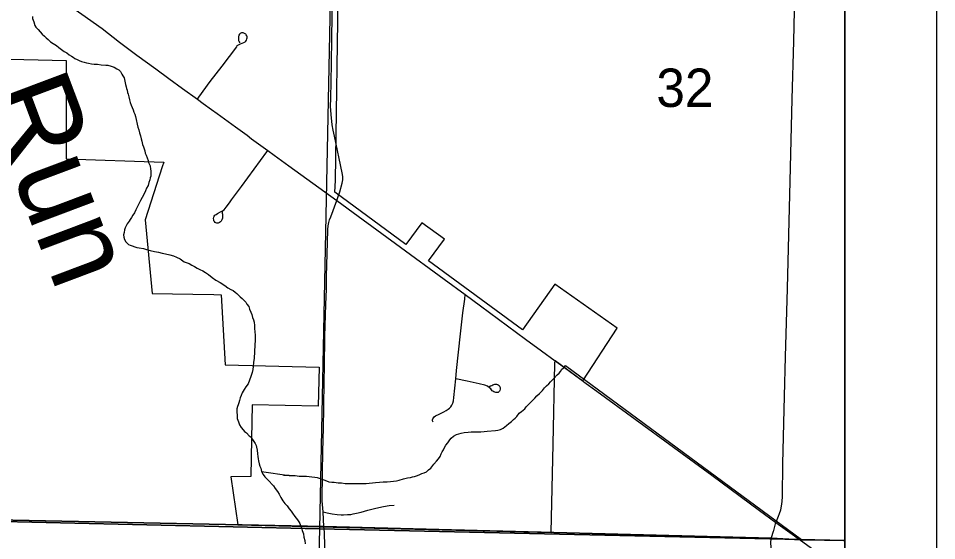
# Model space of a CAD drawing. Extents: x 0 to 34, y 0 to 22.
# Drawn here: x 7.998 to 9, y 16.335 to 16.904 of the extents above; entities that cross this region are included whole.
import ezdxf

# ---------------------------------------------------------------- set-up
doc = ezdxf.new("R2010")
doc.units = 0
for name, color, linetype in [('Default', 7, 'Continuous'), ('GM_X_City_Street', 7, 'Continuous'), ('GM_X_County_Road', 7, 'Continuous'), ('GM_X_Minor_River', 7, 'Continuous'), ('GM_X_Minor_River_Text', 7, 'Continuous'), ('GM_X_Section', 7, 'Continuous'), ('GM_X_Section_Text', 7, 'Continuous'), ('GM_X_Township_Road', 7, 'Continuous'), ('SH_Data', 7, 'Continuous')]:
    doc.layers.add(name, color=color, linetype=linetype)

msp = doc.modelspace()

# ---------------------------------------------------------------- linework, layer by layer
at = {"layer": 'Default'}
for points in [[(8.9, 16.335), (8.9, 17.3411), (8.3472, 17.3547), (8.327, 16.3478)], [(8.9, 15.2832), (8.9, 16.335), (8.327, 16.3478), (8.3007, 15.2901)]]:
    msp.add_lwpolyline(points, close=True, dxfattribs=at)
msp.add_lwpolyline([(7.8354, 16.8636), (8.0507, 16.8584), (8.0507, 16.7513), (8.157, 16.7477), (8.1554, 16.7427), (8.1366, 16.6849), (8.1443, 16.6044), (8.1889, 16.6036), (8.2117, 16.6032), (8.2195, 16.6031), (8.2242, 16.5268), (8.3265, 16.5242), (8.3256, 16.4815), (8.2535, 16.4829), (8.2529, 16.446), (8.2522, 16.405), (8.2303, 16.4046), (8.2379, 16.352), (8.5797, 16.3439), (8.5818, 16.4402), (8.5837, 16.5282), (8.5838, 16.5315), (8.6142, 16.5093), (8.6514, 16.5667), (8.5836, 16.6145), (8.5484, 16.5649), (8.4458, 16.6399), (8.4634, 16.6638), (8.4385, 16.6814), (8.4212, 16.6577), (8.3436, 16.715), (8.3442, 16.7277), (8.3476, 16.9512)], dxfattribs=at)
at = {"layer": 'GM_X_City_Street'}
for points in [[(8.1938, 16.8163), (8.1953, 16.8185), (8.2078, 16.8354), (8.2209, 16.8522), (8.2366, 16.8734), (8.2373, 16.8749), (8.2385, 16.8755), (8.2406, 16.8768), (8.2427, 16.8775), (8.2444, 16.8781), (8.2458, 16.8787), (8.2467, 16.8795), (8.2473, 16.8806), (8.2477, 16.882), (8.2479, 16.8833), (8.2479, 16.8844), (8.2476, 16.8854), (8.2469, 16.8865), (8.2464, 16.8872), (8.2451, 16.888), (8.2436, 16.8886), (8.2419, 16.8885), (8.2405, 16.8879), (8.2396, 16.8872), (8.2388, 16.886), (8.2385, 16.8843), (8.2384, 16.8817), (8.2386, 16.8803), (8.2392, 16.879), (8.2401, 16.8776)], [(8.2208, 16.6935), (8.2208, 16.6927), (8.2209, 16.6919), (8.2211, 16.6909), (8.2212, 16.6896), (8.2213, 16.6882), (8.2211, 16.6866), (8.2205, 16.6849), (8.2198, 16.6834), (8.2188, 16.6824), (8.2178, 16.6817), (8.2164, 16.6812), (8.2151, 16.6811), (8.214, 16.6814), (8.213, 16.682), (8.2123, 16.6828), (8.2118, 16.6835), (8.2115, 16.6847), (8.2113, 16.6861), (8.2116, 16.6876), (8.2121, 16.6886), (8.2129, 16.6897), (8.2141, 16.6907), (8.2157, 16.6917), (8.2191, 16.6934), (8.2213, 16.6945), (8.2229, 16.6957), (8.2252, 16.6985), (8.2289, 16.7034), (8.231, 16.7066), (8.2419, 16.7211), (8.2693, 16.7589), (8.2704, 16.7604)], [(8.4756, 16.5115), (8.4765, 16.5206), (8.4808, 16.5604), (8.4834, 16.5835), (8.4853, 16.5984), (8.4859, 16.6032)], [(8.5116, 16.5026), (8.5134, 16.5036), (8.5149, 16.5042), (8.5161, 16.5047), (8.5171, 16.505), (8.5183, 16.5054), (8.5191, 16.5055), (8.52, 16.5055), (8.5211, 16.5052), (8.5219, 16.5048), (8.5228, 16.5041), (8.5234, 16.5035), (8.5236, 16.5028), (8.5239, 16.5019), (8.524, 16.501), (8.524, 16.5), (8.5237, 16.4987), (8.5232, 16.4978), (8.5226, 16.4972), (8.5217, 16.4966), (8.5206, 16.4964), (8.5194, 16.4964), (8.5182, 16.4967), (8.5171, 16.4971), (8.5161, 16.4978), (8.5153, 16.4984), (8.5146, 16.4993), (8.5139, 16.5004), (8.5125, 16.5017), (8.5103, 16.5032), (8.5072, 16.5043), (8.501, 16.506), (8.4881, 16.5089), (8.4756, 16.5115)]]:
    msp.add_lwpolyline(points, dxfattribs=at)
at = {"layer": 'GM_X_County_Road'}
msp.add_line((8.3318, 16.3499), (8.3308, 16.3663), dxfattribs=at)
for points in [[(8.0456, 16.9248), (8.0897, 16.8932), (8.1089, 16.8784), (8.1278, 16.8643), (8.1484, 16.8492), (8.1625, 16.839), (8.1776, 16.8281), (8.1938, 16.8163)], [(8.1938, 16.8163), (8.2002, 16.8116), (8.2092, 16.805), (8.2153, 16.8007), (8.2274, 16.792), (8.2354, 16.7862), (8.2479, 16.7769), (8.2529, 16.7732), (8.2704, 16.7604)], [(8.2704, 16.7604), (8.2775, 16.7552), (8.2936, 16.7436), (8.3457, 16.7057)], [(8.3308, 16.3663), (8.33, 16.3785), (8.3301, 16.409), (8.3305, 16.432), (8.3311, 16.4581), (8.3315, 16.4799), (8.332, 16.5097), (8.3323, 16.524), (8.3329, 16.5575), (8.3338, 16.5924), (8.3344, 16.6091), (8.3347, 16.6234), (8.3358, 16.6601), (8.336, 16.6742), (8.3364, 16.6781), (8.3371, 16.682), (8.338, 16.6848), (8.3392, 16.6881), (8.3457, 16.7057)], [(8.3457, 16.7057), (8.3691, 16.6888), (8.4151, 16.6548), (8.463, 16.6201), (8.4859, 16.6032)], [(8.4859, 16.6032), (8.5025, 16.5909), (8.5515, 16.5546), (8.569, 16.5418), (8.584, 16.531)], [(8.584, 16.531), (8.5902, 16.5265), (8.6144, 16.5088), (8.6152, 16.5082)], [(8.6152, 16.5082), (8.6293, 16.4979), (8.7548, 16.4062), (8.8069, 16.3678), (8.8248, 16.3546)], [(8.3267, 16.1052), (8.3274, 16.1314), (8.3283, 16.1606), (8.3295, 16.1922), (8.3306, 16.2264), (8.3313, 16.2538), (8.3329, 16.3128), (8.3329, 16.3283), (8.3322, 16.3444), (8.3318, 16.3499)], [(8.8248, 16.3546), (8.84, 16.3438), (8.8516, 16.3353), (8.8725, 16.32)]]:
    msp.add_lwpolyline(points, dxfattribs=at)
at = {"layer": 'GM_X_Minor_River'}
for points in [[(8.0138, 16.9066), (8.0138, 16.9043), (8.0145, 16.9024), (8.0152, 16.9005), (8.0166, 16.8966), (8.0177, 16.8947), (8.0199, 16.8923), (8.0221, 16.8896), (8.0243, 16.8873), (8.0269, 16.8849), (8.0287, 16.8833), (8.031, 16.8814), (8.0336, 16.879), (8.0365, 16.877), (8.0399, 16.875), (8.0425, 16.8727), (8.0455, 16.8703), (8.0484, 16.8683), (8.0514, 16.8667), (8.054, 16.8647), (8.0563, 16.8632), (8.0581, 16.862), (8.06, 16.8608), (8.0626, 16.8595), (8.0649, 16.8583), (8.0675, 16.8575), (8.0701, 16.8567), (8.0728, 16.8558), (8.075, 16.8554), (8.0781, 16.8549), (8.0811, 16.8545), (8.083, 16.8544), (8.0849, 16.8543), (8.0887, 16.8539)], [(8.0887, 16.8539), (8.094, 16.8533), (8.0959, 16.8533), (8.0996, 16.8524), (8.103, 16.8512), (8.106, 16.8495), (8.1079, 16.8484), (8.1097, 16.8464), (8.1112, 16.8437), (8.1126, 16.8418), (8.1137, 16.8394), (8.1147, 16.836), (8.1154, 16.8322), (8.1161, 16.8299), (8.1164, 16.828), (8.1171, 16.826), (8.1174, 16.8237), (8.1181, 16.8218), (8.1188, 16.8188), (8.1198, 16.8157), (8.1205, 16.8126), (8.1216, 16.8099), (8.1226, 16.8072), (8.1237, 16.8045), (8.1244, 16.8022), (8.1255, 16.7999), (8.1261, 16.7973), (8.1268, 16.7942), (8.1282, 16.7892), (8.1288, 16.7858), (8.1299, 16.7827), (8.1306, 16.7796), (8.1316, 16.7762), (8.1323, 16.7731), (8.1333, 16.7704), (8.134, 16.767), (8.1351, 16.7643), (8.1358, 16.762), (8.1365, 16.7601), (8.1368, 16.7574), (8.1378, 16.7551), (8.1399, 16.7493), (8.1403, 16.7474), (8.1421, 16.7436), (8.1427, 16.7401), (8.143, 16.7382), (8.143, 16.7356), (8.1429, 16.7325), (8.1424, 16.7306), (8.142, 16.7284), (8.1408, 16.7253), (8.1399, 16.7223), (8.1383, 16.7193), (8.1371, 16.7163), (8.1354, 16.7122), (8.1335, 16.7092), (8.1318, 16.7058), (8.1298, 16.7021), (8.1282, 16.6987), (8.1266, 16.6957), (8.125, 16.6923), (8.1234, 16.6897), (8.1218, 16.6871), (8.1206, 16.6852), (8.1194, 16.6834), (8.1171, 16.6804), (8.1162, 16.6781), (8.115, 16.6759), (8.1142, 16.674), (8.1137, 16.671), (8.1133, 16.6683), (8.1136, 16.6657), (8.1143, 16.6634), (8.1157, 16.6607), (8.1187, 16.6579), (8.1206, 16.6571), (8.1277, 16.6546), (8.1303, 16.6542), (8.1349, 16.6533), (8.1383, 16.6524), (8.1424, 16.6512), (8.1469, 16.6503), (8.1515, 16.6494), (8.1553, 16.6485), (8.159, 16.6476), (8.1636, 16.6467), (8.1677, 16.6455), (8.1711, 16.6442), (8.1748, 16.6422), (8.1793, 16.6391), (8.1849, 16.637), (8.1875, 16.6354), (8.1905, 16.6338), (8.1935, 16.6322), (8.1965, 16.6306), (8.1995, 16.629), (8.2025, 16.6274), (8.2058, 16.625), (8.2099, 16.6218), (8.214, 16.619), (8.2185, 16.6163)], [(8.2185, 16.6163), (8.2237, 16.6131), (8.2271, 16.6107), (8.2301, 16.6087), (8.2327, 16.6075), (8.2349, 16.6059), (8.2368, 16.6043), (8.2386, 16.6027), (8.2405, 16.6008), (8.2427, 16.5988), (8.2449, 16.5969), (8.2464, 16.5949), (8.2478, 16.5926), (8.2497, 16.5903), (8.2507, 16.5872), (8.2521, 16.5841), (8.2532, 16.5814), (8.2539, 16.5783), (8.2549, 16.5757), (8.2556, 16.573), (8.2559, 16.5695), (8.2562, 16.5661), (8.2565, 16.5627), (8.2567, 16.5589), (8.2566, 16.5536), (8.2564, 16.5482), (8.2556, 16.5338), (8.2551, 16.5293), (8.2546, 16.5247), (8.2541, 16.5217), (8.2533, 16.5183), (8.252, 16.5138), (8.2504, 16.51), (8.2491, 16.5059), (8.2467, 16.5025), (8.2448, 16.4999), (8.2436, 16.498), (8.2424, 16.4962), (8.2415, 16.4932), (8.2403, 16.4905), (8.2395, 16.4879), (8.239, 16.4852), (8.2382, 16.483), (8.2374, 16.4811), (8.2369, 16.4788), (8.2368, 16.4754), (8.2371, 16.4712), (8.237, 16.4682), (8.2384, 16.4643), (8.2398, 16.4613), (8.2416, 16.4582), (8.2435, 16.4558), (8.2453, 16.4539), (8.2472, 16.4523), (8.2501, 16.4492), (8.2524, 16.4476), (8.2538, 16.4453), (8.2553, 16.4429), (8.2567, 16.441), (8.2578, 16.4387), (8.2581, 16.4368), (8.2588, 16.4337), (8.2594, 16.4295), (8.2597, 16.4265), (8.26, 16.4242), (8.2603, 16.4219), (8.261, 16.4188), (8.2617, 16.4161), (8.2628, 16.4138), (8.2638, 16.4104), (8.2656, 16.4069), (8.2674, 16.4046), (8.2704, 16.4011), (8.2767, 16.3948), (8.2785, 16.3917), (8.281, 16.3886), (8.2828, 16.3855), (8.2846, 16.382), (8.2868, 16.3785), (8.289, 16.3754), (8.2916, 16.3727), (8.2938, 16.3696), (8.296, 16.3669), (8.2974, 16.3649), (8.3, 16.3614), (8.3015, 16.3595), (8.3029, 16.3575), (8.3044, 16.3556), (8.3055, 16.3537), (8.3062, 16.3514), (8.3072, 16.349), (8.3079, 16.346), (8.3093, 16.3425), (8.31, 16.3387), (8.311, 16.3352), (8.3113, 16.3314)], [(8.5828, 16.5121), (8.5863, 16.5158), (8.5883, 16.5177), (8.5898, 16.5195), (8.5914, 16.5218), (8.5941, 16.524), (8.5953, 16.5258), (8.5953, 16.5258)], [(8.5953, 16.5258), (8.8527, 16.3362), (8.9, 16.3354)], [(8.2638, 16.4104), (8.2937, 16.4061), (8.2876, 16.4063), (8.2937, 16.4061), (8.2967, 16.406), (8.3005, 16.4059), (8.3047, 16.4054), (8.307, 16.4053), (8.3096, 16.4052), (8.3127, 16.4052), (8.3157, 16.4047), (8.3187, 16.4046), (8.3217, 16.4041), (8.3244, 16.4037), (8.3266, 16.4029), (8.3293, 16.402), (8.3315, 16.4012), (8.3345, 16.4), (8.3372, 16.3991), (8.3402, 16.3987), (8.3429, 16.3986), (8.3451, 16.3985), (8.3474, 16.3981), (8.3508, 16.398), (8.355, 16.3971), (8.3599, 16.3973), (8.3645, 16.3972), (8.3686, 16.3971), (8.3728, 16.3973), (8.3778, 16.3972), (8.388, 16.3984), (8.3922, 16.3987), (8.3964, 16.3989), (8.4006, 16.3992), (8.4044, 16.3995), (8.4078, 16.3997), (8.4109, 16.4), (8.4139, 16.4007), (8.4186, 16.4025), (8.4228, 16.4035), (8.4262, 16.4038), (8.4285, 16.4045), (8.4304, 16.4048), (8.4338, 16.4058), (8.4362, 16.4069), (8.4385, 16.408), (8.4412, 16.409), (8.4435, 16.4101), (8.4458, 16.4123), (8.4485, 16.4141), (8.4517, 16.4182), (8.4544, 16.4216), (8.4568, 16.4242), (8.4584, 16.4268), (8.4596, 16.4294), (8.4608, 16.4316), (8.462, 16.4339), (8.4632, 16.4365), (8.4648, 16.4391), (8.4668, 16.4417), (8.4692, 16.4447), (8.4707, 16.4466), (8.4731, 16.4488), (8.4765, 16.4506), (8.4788, 16.4513), (8.4815, 16.452), (8.4846, 16.453), (8.4892, 16.4533), (8.4922, 16.4535), (8.4956, 16.4535), (8.499, 16.4537), (8.5028, 16.4536), (8.5066, 16.4539), (8.5097, 16.4542), (8.5188, 16.4551), (8.5215, 16.4554), (8.5242, 16.456), (8.5273, 16.4575), (8.5308, 16.4604), (8.5335, 16.4626), (8.5362, 16.4648), (8.5386, 16.467), (8.5405, 16.4685), (8.5421, 16.4703), (8.5448, 16.4741), (8.5472, 16.4759), (8.5507, 16.4788), (8.5522, 16.4807), (8.5554, 16.4836), (8.5573, 16.4859), (8.5593, 16.4877), (8.5616, 16.4903), (8.564, 16.4929), (8.5667, 16.4955), (8.5702, 16.4988), (8.5722, 16.5014), (8.5746, 16.5036), (8.5769, 16.5058), (8.5789, 16.5081), (8.5812, 16.5103), (8.5828, 16.5121)]]:
    msp.add_lwpolyline(points, dxfattribs=at)
at = {"layer": 'GM_X_Section'}
for points in [[(7.4101, 17.3762), (8.3445, 17.3547), (8.3472, 17.3547), (8.327, 16.3478), (7.3849, 16.3697)], [(7.3849, 16.3697), (8.327, 16.3478), (8.3007, 15.2901), (7.3704, 15.3088)]]:
    msp.add_lwpolyline(points, close=True, dxfattribs=at)
at = {"layer": 'GM_X_Township_Road'}
for p, q in [((8.3457, 16.7057), (8.3477, 16.7114)), ((8.3318, 16.3499), (8.3308, 16.3663)), ((8.8214, 16.3431), (8.822, 16.3451))]:
    msp.add_line(p, q, dxfattribs=at)
for points in [[(7.3854, 16.3696), (8.3316, 16.3505), (8.8195, 16.3375), (8.8514, 16.3359), (8.8568, 16.3357), (8.8983, 16.335), (8.9, 16.335), (8.9, 20.9)], [(8.3419, 16.7826), (8.3408, 16.7882), (8.3395, 16.7995), (8.339, 16.8086), (8.3392, 16.8169), (8.3399, 16.8547), (8.3404, 16.8833), (8.3414, 16.9516), (8.3419, 16.9815), (8.3423, 17.0075), (8.3425, 17.0218), (8.3425, 17.0292), (8.3429, 17.0447), (8.3436, 17.0813), (8.3446, 17.1372), (8.3448, 17.1633), (8.3462, 17.2286), (8.3464, 17.2702), (8.3468, 17.3368), (8.3469, 17.3547)], [(8.8248, 16.3546), (8.826, 16.3581), (8.8274, 16.3617), (8.8285, 16.3645), (8.83, 16.3684), (8.8309, 16.3724), (8.8317, 16.3777), (8.8318, 16.3829), (8.8323, 16.4185), (8.8342, 16.4925), (8.8352, 16.5354), (8.8373, 16.61), (8.8403, 16.7268), (8.8426, 16.8163), (8.8442, 16.8797), (8.847, 17.0133), (8.8504, 17.1544), (8.8521, 17.2147), (8.8525, 17.2396), (8.8535, 17.2887), (8.8548, 17.3404)], [(8.3477, 16.7114), (8.349, 16.7153), (8.3518, 16.7246), (8.3524, 16.7282), (8.3523, 16.7318), (8.3518, 16.7359), (8.3431, 16.7761), (8.3419, 16.7826)], [(8.3308, 16.3663), (8.33, 16.3785), (8.3301, 16.409), (8.3305, 16.432), (8.3311, 16.4581), (8.3315, 16.4799), (8.332, 16.5097), (8.3323, 16.524), (8.3329, 16.5575), (8.3338, 16.5924), (8.3344, 16.6091), (8.3347, 16.6234), (8.3358, 16.6601), (8.336, 16.6742), (8.3364, 16.6781), (8.3371, 16.682), (8.338, 16.6848), (8.3392, 16.6881), (8.3457, 16.7057)], [(8.451, 16.4641), (8.4503, 16.4656), (8.4503, 16.4667), (8.4507, 16.4679), (8.4513, 16.4689), (8.4521, 16.4698), (8.4535, 16.4711), (8.4574, 16.473), (8.4624, 16.4754), (8.465, 16.4769), (8.4671, 16.4782), (8.4686, 16.4793), (8.4701, 16.4807), (8.4713, 16.4827), (8.4723, 16.485), (8.473, 16.4874), (8.4735, 16.4911), (8.4756, 16.5115)], [(8.3308, 16.3663), (8.3353, 16.3653), (8.3408, 16.3642), (8.3463, 16.3633), (8.3506, 16.363), (8.353, 16.3631), (8.3574, 16.3633), (8.361, 16.3636), (8.3638, 16.3642), (8.3673, 16.365), (8.3724, 16.3661), (8.3796, 16.368), (8.3884, 16.3703), (8.3969, 16.372), (8.403, 16.3731), (8.4085, 16.3736)], [(8.3267, 16.1052), (8.3274, 16.1314), (8.3283, 16.1606), (8.3295, 16.1922), (8.3306, 16.2264), (8.3313, 16.2538), (8.3329, 16.3128), (8.3329, 16.3283), (8.3322, 16.3444), (8.3318, 16.3499)], [(8.822, 16.3451), (8.8223, 16.3461), (8.8239, 16.3518), (8.8248, 16.3546)], [(8.8179, 15.7343), (8.8197, 15.7909), (8.8198, 15.7949), (8.8205, 15.8357), (8.8218, 15.8869), (8.8231, 15.9341), (8.8237, 15.9658), (8.8248, 16.0136), (8.8253, 16.0366), (8.8261, 16.0745), (8.8267, 16.1068), (8.8276, 16.1379), (8.8284, 16.1678), (8.8317, 16.2826), (8.8307, 16.2905), (8.8285, 16.2969), (8.8237, 16.3107), (8.8199, 16.3225), (8.8192, 16.3328), (8.8197, 16.3369), (8.8214, 16.3431)]]:
    msp.add_lwpolyline(points, dxfattribs=at)
msp.add_lwpolyline([(7.3507, 14.1), (8.9, 14.1), (8.9, 16.335), (8.8983, 16.335), (8.8568, 16.3357), (8.8514, 16.3359), (8.8195, 16.3375), (8.3316, 16.3505), (7.3854, 16.3696), (7.3767, 15.3155), (7.3542, 14.3107)], close=True, dxfattribs=at)
at = {"layer": 'SH_Data'}
for p, q in [((9, 21), (9, 14)), ((8.9, 20.9), (8.9, 14.1))]:
    msp.add_line(p, q, dxfattribs=at)

# ---------------------------------------------------------------- texts
at = {"layer": 'GM_X_Minor_River_Text'}
msp.add_text('Run', height=0.09476, rotation=290.6182, dxfattribs=at).set_placement((7.9592, 16.8221))
at = {"layer": 'GM_X_Section_Text'}
msp.add_text('32', height=0.04186, rotation=0, dxfattribs=at).set_placement((8.6943, 16.8078))

doc.saveas('drawing.dxf')
